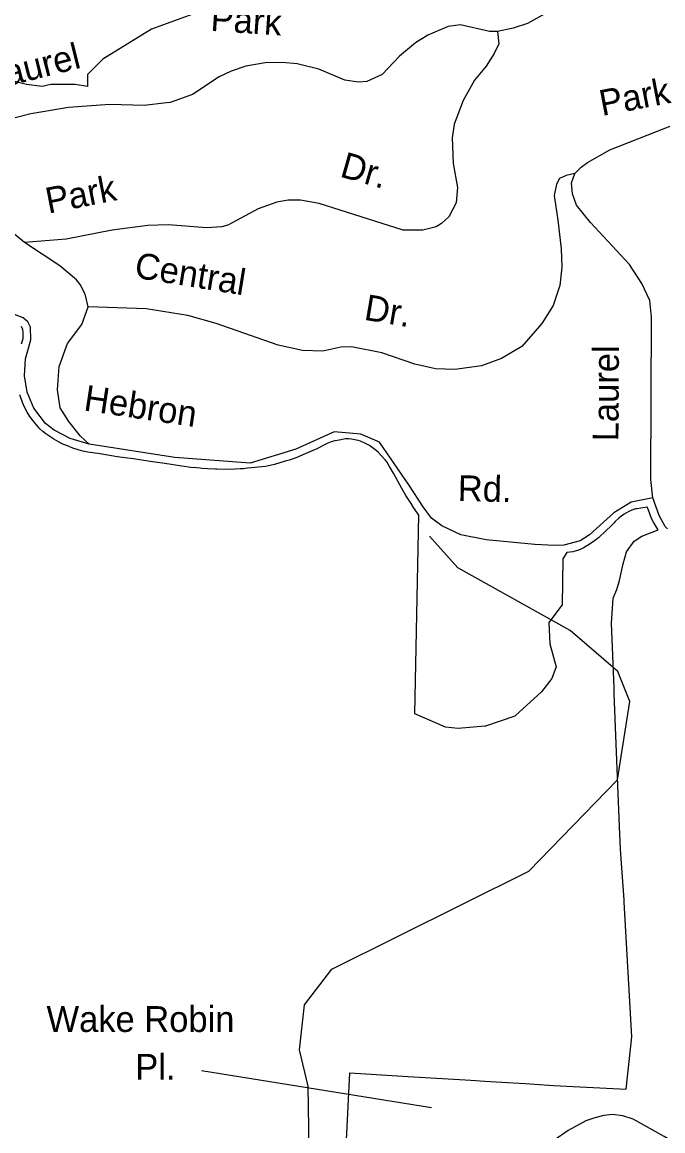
# Model space of a CAD drawing. Extents: x 884530 to 1028605, y 526725 to 653634.
# Drawn here: x 953823 to 955453, y 584283 to 587102 of the extents above; entities that cross this region are included whole.
import ezdxf

# ---------------------------------------------------------------- set-up
doc = ezdxf.new("R2010")
doc.units = 0
for name, color, linetype in [('Exist Boundary Political City Limit New', 7, 'Continuous'), ('Exist Hydrographic Creek Single Shore', 7, 'Continuous'), ('Exist Road Non-System Type 51', 7, 'Continuous'), ('Exist Road Non-System Type 51 Label', 7, 'Continuous'), ('Map Preparation Boundary City Limit Buffer Line', 7, 'Continuous')]:
    doc.layers.add(name, color=color, linetype=linetype)

msp = doc.modelspace()

# ---------------------------------------------------------------- linework, layer by layer
at = {"layer": 'Exist Boundary Political City Limit New'}
for points in [[(953822, 586283.5), (953825.8, 586297.4), (953826.4, 586312.1), (953825.1, 586320.2), (953821.9, 586327.5)], [(954342.3, 585964.4), (954318.8, 585964.9), (954315.1, 585965.1), (954294.8, 585965.9), (954281.2, 585966.9), (954276.3, 585967.3), (954266.8, 585968.2), (954252.8, 585969.7), (954229.3, 585972.7), (954186.5, 585979.4), (954148.8, 585984.8), (954106.7, 585991.4), (954085.8, 585994.2), (954065.4, 585996.9), (954021.9, 586004.1), (953990.7, 586008.7), (953978.2, 586010.7), (953966.3, 586013.9), (953952.1, 586018.9), (953945, 586021.6), (953938.4, 586024.2), (953927.3, 586028.9), (953916.1, 586034.4), (953904.4, 586041.1), (953893.6, 586048.1), (953883.6, 586055.1), (953875.9, 586060.6), (953868.4, 586067.6), (953859.7, 586077.8), (953851.2, 586088.3), (953843.1, 586099.1), (953835.8, 586110.3), (953829.2, 586122.9), (953824.4, 586134.5), (953817.2, 586154.4)], [(955345.3, 585000), (955343.1, 585056.4), (955334.8, 585267.1), (955329.6, 585394.9), (955329.1, 585408.9), (955322.6, 585573.4), (955327.2, 585637.5), (955336.1, 585658.9), (955343.2, 585681.8), (955352, 585724.1), (955360.5, 585755.1), (955380.4, 585782.1), (955399.4, 585794.9), (955441.5, 585810.5), (955434.6, 585821.9), (955429.8, 585830.1), (955425.5, 585838.2), (955421.9, 585846.1), (955418.8, 585853.8), (955414.6, 585864.9), (955413.2, 585868.9), (955397.1, 585865.7), (955388.2, 585864.6), (955383.7, 585863.9), (955378.8, 585862.2), (955366.6, 585857.1), (955354.8, 585850.7), (955342.4, 585841.5), (955331.3, 585830.9), (955329.6, 585829.1), (955320, 585819.4), (955308.8, 585808.8), (955289.1, 585790.9), (955279.1, 585782.7), (955265.9, 585773.5), (955255.2, 585767.5), (955252.4, 585765.2), (955238.8, 585759.1), (955223.9, 585755.2), (955209, 585753), (955198.8, 585737.2), (955197.2, 585620.6), (955163.1, 585574.9), (955166.1, 585520.9), (955181.7, 585463), (955171.1, 585433), (955144.7, 585398.6), (955077.5, 585337.6), (955076.6, 585337.2), (955002.1, 585311.6), (955000, 585311.4), (954932.9, 585305.9), (954900, 585308.8), (954822.2, 585343.1), (954832.8, 585848.4), (954829.1, 585853.6), (954819.2, 585867.8), (954812.6, 585877.9), (954799.8, 585898), (954789.4, 585915.7), (954768.2, 585954.7), (954758.2, 585972.1), (954750.8, 585983.4), (954746.9, 585988.5), (954736.8, 586000.1), (954729.9, 586007.4), (954723.7, 586013), (954717.2, 586017.9), (954706.6, 586025), (954695.1, 586031.5), (954684.4, 586036.3), (954678.1, 586038.2), (954661.2, 586041.5), (954654.8, 586042.4), (954649.9, 586042.5), (954645.9, 586042.3), (954630.1, 586039.1), (954624.8, 586038.4), (954618.4, 586037.2), (954609.9, 586034.6), (954601.3, 586031.4), (954592.9, 586027.4), (954576.1, 586018.3), (954571.1, 586015.9), (954567.5, 586014.2), (954543.6, 586003.9), (954522, 585995.2), (954512.6, 585991.7), (954503, 585988.4), (954492.9, 585985.1), (954478.9, 585980.9), (954465.4, 585977.1), (954454.3, 585974.2), (954442.4, 585972.2), (954396.9, 585967.4), (954390.8, 585966.8), (954386.5, 585966.4), (954378.1, 585965.8), (954365.1, 585965), (954342.3, 585964.4)], [(954648.9, 584258.8), (954656.9, 584430.1), (954805.1, 584421.1), (954965, 584411.3), (955000, 584409.2), (955072.8, 584404.7), (955103.9, 584402.8), (955175, 584398.4), (955359.8, 584388.4), (955374.6, 584522.2), (955354.8, 584864.1), (955354.4, 584870.4), (955345.9, 584986.4), (955345.3, 585000)]]:
    msp.add_lwpolyline(points, dxfattribs=at)
at = {"layer": 'Exist Hydrographic Creek Single Shore'}
for points in [[(954360.6, 587160), (954152.6, 587084), (954028.8, 587008), (953989.5, 586968.7), (953989.5, 586937.7), (953958.5, 586943.3), (953927.6, 586943.3), (953896.7, 586943.3), (953874.2, 586937.7), (953834.8, 586943.3), (953711.1, 586974.3), (953639.4, 586961.6), (953585.9, 586956), (953524.1, 586947.6), (953479.1, 586930.7), (953400.3, 586936.3), (953369.4, 586925), (953346.9, 586899.7), (953330, 586868.8), (953307.5, 586832.2), (953223.2, 586775.9), (953144.4, 586722.5)], [(954556, 584078.1), (954550.8, 584396.6), (954529, 584488.9), (954541.5, 584603.5), (954611.5, 584694), (955112.4, 584943.2), (955337.6, 585174.9), (955369.6, 585374.4), (955339, 585450.6), (955217.6, 585554.7), (954931.7, 585714.7), (954859.4, 585794.9)]]:
    msp.add_lwpolyline(points, dxfattribs=at)
at = {"layer": 'Exist Road Non-System Type 51'}
for points in [[(955430, 587347.4), (955401.8, 587347.4), (955374.5, 587341.9), (955333.8, 587325.5), (955277.3, 587291.1), (955243, 587253), (955160.4, 587127), (955108.7, 587098.4), (955072.6, 587086.4), (955032.4, 587078.3)], [(955032.4, 587078.3), (955012.3, 587078.3), (954938.3, 587095.1), (954906.7, 587090.5), (954855.1, 587068.6), (954823.7, 587048.9), (954783.7, 587015.4), (954739.5, 586968.5), (954699.8, 586951.1), (954678.6, 586949.4), (954644.2, 586954.5), (954578.2, 586981.9), (954523.4, 586996), (954484.8, 586999.1), (954441.4, 586997.9), (954392.7, 586989.4), (954354.9, 586977.4), (954324.4, 586962.6), (954256.6, 586917.8), (954199.9, 586897.3), (954190.3, 586896.2), (954133.6, 586889.9), (954046.2, 586892.5), (953941.7, 586884.9), (953845.2, 586868.5), (953673.7, 586824.8)], [(955032.4, 587078.3), (955036.4, 587046.2), (955024.3, 587022.1), (955003.5, 586990.1), (954974.4, 586953.8), (954944.9, 586902.2), (954922.3, 586842.1), (954917.4, 586807.8), (954919.5, 586742.1), (954930.8, 586681.5), (954927.7, 586642.4), (954909.1, 586607.1), (954890.3, 586589.7), (954876.8, 586581.7), (954842.7, 586572.8), (954792.6, 586572.9), (954579.2, 586640.9), (954531.6, 586648.9), (954500.4, 586649), (954471.5, 586644.4), (954423.8, 586627.3), (954346.5, 586585.8), (954331.4, 586581.7), (954292.9, 586578.8), (954194.9, 586586.4), (954142.9, 586585), (954052.5, 586573.2), (953935.8, 586549.6), (953829.4, 586541.2)], [(955229.3, 586716.8), (955245.3, 586732.9), (955261.4, 586745), (955318.1, 586777.2), (955508.4, 586852), (955599.7, 586877.6), (955651, 586886.7), (955800.8, 586904.9), (955858.1, 586922.4), (955878.8, 586934.4), (955887.7, 586943.4), (955900.3, 586961.6), (955905, 586984.6)], [(953829.4, 586541.2), (953780.3, 586582.3), (953752.6, 586611.3), (953597.5, 586819.6)], [(955229.3, 586716.8), (955207, 586711.9), (955190, 586704), (955182.9, 586689.4), (955177.1, 586660.6), (955185.9, 586597.9), (955194.5, 586525.6), (955196.2, 586478.9), (955191, 586432.5), (955174.6, 586380.9), (955145.4, 586335.5), (955094.2, 586276.7), (955042.8, 586246.3), (954992.1, 586228.3), (954924.3, 586218.8), (954875.3, 586219.9), (954822.4, 586231.8), (954738.3, 586260.8), (954661.5, 586276.6), (954634.2, 586275.6), (954588.7, 586264.8), (954536.3, 586266.5), (954475.1, 586280.3), (954317.2, 586335.8), (954244.7, 586355.6), (954138.7, 586372.9), (953991.6, 586378.2)], [(955427.4, 585892.1), (955422.7, 585939.2), (955424.1, 586351.8), (955420.4, 586393.7), (955399.9, 586437), (955368.2, 586485.2), (955269.5, 586592.3), (955233.3, 586636.5), (955223, 586665.2), (955221.2, 586692.8), (955229.3, 586716.8)], [(953991.6, 586378.2), (953983.6, 586410.5), (953971.4, 586434.8), (953961.9, 586446.4), (953919.5, 586482.2), (953829.4, 586541.2)], [(953993.7, 586028.6), (953971.6, 586049), (953942.3, 586086.5), (953920.2, 586121.2), (953913.1, 586167.1), (953917.5, 586226.3), (953938.6, 586284.3), (953975.1, 586333.1), (953991.6, 586378.2)], [(953993.7, 586028.6), (953946, 586042.8), (953904.6, 586064.7), (953882.9, 586081.5), (953853.1, 586120.4), (953836.3, 586160.6), (953829.7, 586202.1), (953832.2, 586246.1), (953845.6, 586294.4), (953844.5, 586325.9), (953838.3, 586339.8), (953826, 586350.1), (953804.1, 586358.8)], [(955427.4, 585892.1), (955372.4, 585881.3), (955328.5, 585853.9), (955267, 585798.6), (955243.2, 585782.9), (955201.7, 585772.2), (955177.6, 585771.4), (955127.2, 585773.4), (955004.1, 585785.8), (954939.5, 585798.6), (954891.3, 585820.9), (954865, 585840.9), (954843.6, 585869), (954806.8, 585925.6), (954732.1, 586033.6), (954684.8, 586054.4), (954616.8, 586060.2), (954519.2, 586015.9), (954403.8, 585980.4), (954211.6, 585995.2), (953993.7, 586028.6)], [(955464.8, 585813.5), (955459.4, 585819.7), (955443.5, 585847), (955427.4, 585892.1)], [(955893.6, 584599.9), (955829.3, 584306.6), (955801.1, 584193.1), (955784.2, 584151.6), (955773, 584137.5), (955758.8, 584125.6), (955742.5, 584116), (955727.1, 584109.3), (955710.6, 584108.5), (955698.9, 584110.1), (955686.1, 584116), (955549.6, 584212.1), (955456.5, 584268.4), (955377.9, 584312.6), (955351, 584320.6), (955325.4, 584324.2), (955302.8, 584321.7), (955280.3, 584316.2), (955257.2, 584308), (955212.5, 584283.7), (955175.6, 584258.2), (955144.1, 584227.9)]]:
    msp.add_lwpolyline(points, dxfattribs=at)
at = {"layer": 'Exist Road Non-System Type 51 Label'}
msp.add_lwpolyline([(954279.7, 584436.3), (954864.8, 584342.4)], dxfattribs=at)
at = {"layer": 'Map Preparation Boundary City Limit Buffer Line'}
for points in [[(953822, 586283.5), (953825.8, 586297.4), (953826.4, 586312.1), (953825.1, 586320.2), (953821.9, 586327.5)], [(954342.3, 585964.4), (954318.8, 585964.9), (954315.1, 585965.1), (954294.8, 585965.9), (954281.2, 585966.9), (954276.3, 585967.3), (954266.8, 585968.2), (954252.8, 585969.7), (954229.3, 585972.7), (954186.5, 585979.4), (954148.8, 585984.8), (954106.7, 585991.4), (954085.8, 585994.2), (954065.4, 585996.9), (954021.9, 586004.1), (953990.7, 586008.7), (953978.2, 586010.7), (953966.3, 586013.9), (953952.1, 586018.9), (953945, 586021.6), (953938.4, 586024.2), (953927.3, 586028.9), (953916.1, 586034.4), (953904.4, 586041.1), (953893.6, 586048.1), (953883.6, 586055.1), (953875.9, 586060.6), (953868.4, 586067.6), (953859.7, 586077.8), (953851.2, 586088.3), (953843.1, 586099.1), (953835.8, 586110.3), (953829.2, 586122.9), (953824.4, 586134.5), (953817.2, 586154.4)], [(955345.3, 585000), (955343.1, 585056.4), (955334.8, 585267.1), (955329.6, 585394.9), (955329.1, 585408.9), (955322.6, 585573.4), (955327.2, 585637.5), (955336.1, 585658.9), (955343.2, 585681.8), (955352, 585724.1), (955360.5, 585755.1), (955380.4, 585782.1), (955399.4, 585794.9), (955441.5, 585810.5), (955434.6, 585821.9), (955429.8, 585830.1), (955425.5, 585838.2), (955421.9, 585846.1), (955418.8, 585853.8), (955414.6, 585864.9), (955413.2, 585868.9), (955397.1, 585865.7), (955388.2, 585864.6), (955383.7, 585863.9), (955378.8, 585862.2), (955366.6, 585857.1), (955354.8, 585850.7), (955342.4, 585841.5), (955331.3, 585830.9), (955329.6, 585829.1), (955320, 585819.4), (955308.8, 585808.8), (955289.1, 585790.9), (955279.1, 585782.7), (955265.9, 585773.5), (955255.2, 585767.5), (955252.4, 585765.2), (955238.8, 585759.1), (955223.9, 585755.2), (955209, 585753), (955198.8, 585737.2), (955197.2, 585620.6), (955163.1, 585574.9), (955166.1, 585520.9), (955181.7, 585463), (955171.1, 585433), (955144.7, 585398.6), (955077.5, 585337.6), (955076.6, 585337.2), (955002.1, 585311.6), (955000, 585311.4), (954932.9, 585305.9), (954900, 585308.8), (954822.2, 585343.1), (954832.8, 585848.4), (954829.1, 585853.6), (954819.2, 585867.8), (954812.6, 585877.9), (954799.8, 585898), (954789.4, 585915.7), (954768.2, 585954.7), (954758.2, 585972.1), (954750.8, 585983.4), (954746.9, 585988.5), (954736.8, 586000.1), (954729.9, 586007.4), (954723.7, 586013), (954717.2, 586017.9), (954706.6, 586025), (954695.1, 586031.5), (954684.4, 586036.3), (954678.1, 586038.2), (954661.2, 586041.5), (954654.8, 586042.4), (954649.9, 586042.5), (954645.9, 586042.3), (954630.1, 586039.1), (954624.8, 586038.4), (954618.4, 586037.2), (954609.9, 586034.6), (954601.3, 586031.4), (954592.9, 586027.4), (954576.1, 586018.3), (954571.1, 586015.9), (954567.5, 586014.2), (954543.6, 586003.9), (954522, 585995.2), (954512.6, 585991.7), (954503, 585988.4), (954492.9, 585985.1), (954478.9, 585980.9), (954465.4, 585977.1), (954454.3, 585974.2), (954442.4, 585972.2), (954396.9, 585967.4), (954390.8, 585966.8), (954386.5, 585966.4), (954378.1, 585965.8), (954365.1, 585965), (954342.3, 585964.4)], [(954648.9, 584258.8), (954656.9, 584430.1), (954805.1, 584421.1), (954965, 584411.3), (955000, 584409.2), (955072.8, 584404.7), (955103.9, 584402.8), (955175, 584398.4), (955359.8, 584388.4), (955374.6, 584522.2), (955354.8, 584864.1), (955354.4, 584870.4), (955345.9, 584986.4), (955345.3, 585000)]]:
    msp.add_lwpolyline(points, dxfattribs=at)

# ---------------------------------------------------------------- texts
at = {"layer": 'Exist Road Non-System Type 51 Label'}
for s, rotation, p in [('Park', 356.1683, (954301.4, 587079.7)), ('Laurel', 14.0709, (953739.5, 586926.9)), ('Park', 10.8539, (955298.5, 586862.9)), ('Dr.', 344.2008, (954629.1, 586709.5)), ('Park', 11.0479, (953890, 586614.8)), ('Central', 350.7471, (954106.7, 586452.6)), ('Dr.', 350.5082, (954691, 586345.3)), ('Laurel', 89.6713, (955340.2, 586035.9)), ('Hebron', 351.4366, (953977.9, 586114.9)), ('Rd.', 358.8487, (954931.1, 585884.1))]:
    msp.add_text(s, height=65.62, rotation=rotation, dxfattribs=at).set_placement(p)
for s, p in [('Wake Robin', (953885.5, 584534.2)), ('Pl.', (954111.2, 584412.6))]:
    msp.add_text(s, height=65.62, dxfattribs=at).set_placement(p)

doc.saveas('drawing.dxf')
